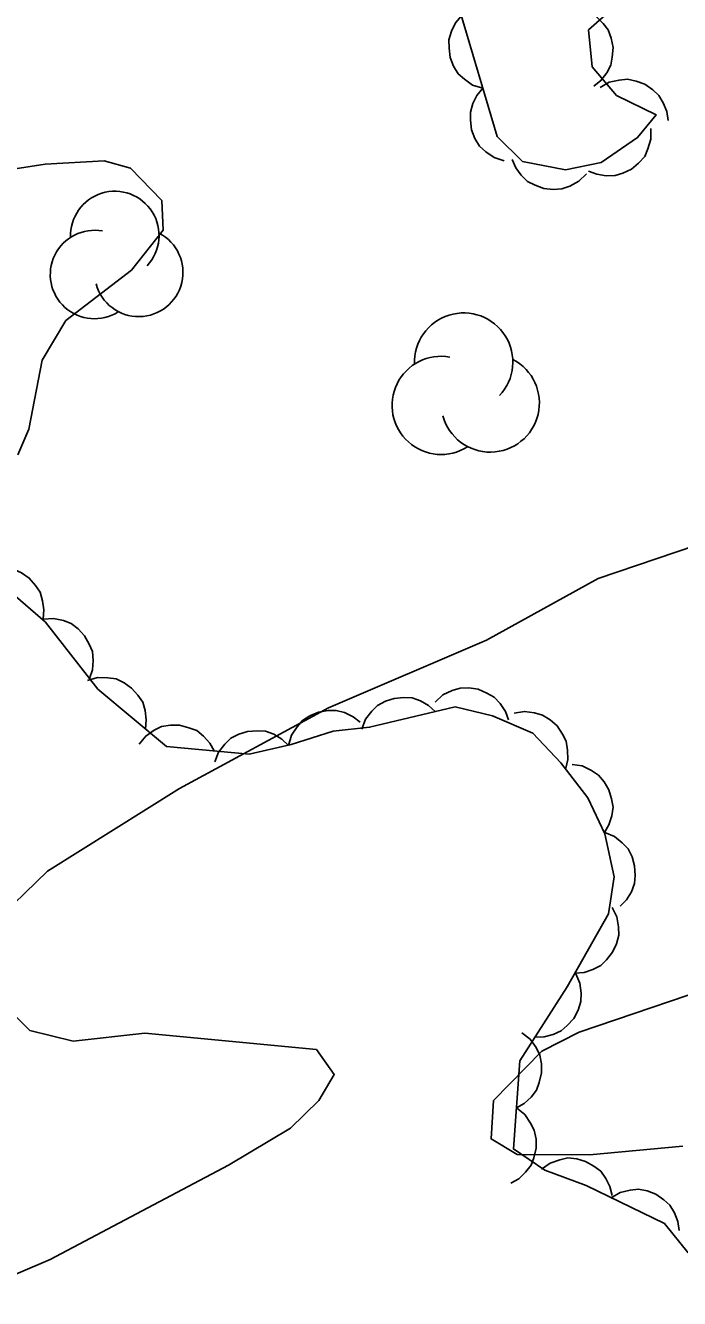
# Model space of a CAD drawing. Extents: x 336540 to 340074, y 5572036 to 5573747.
# Drawn here: x 337314.2 to 337340.2, y 5572826.7 to 5572877.3 of the extents above; entities that cross this region are included whole.
import ezdxf

# ---------------------------------------------------------------- set-up
doc = ezdxf.new("R2010")
doc.units = 0
doc.layers.add('Niveau 2', color=7, linetype='Continuous')
doc.layers.add('Niveau 44', color=7, linetype='Continuous')

msp = doc.modelspace()

# ---------------------------------------------------------------- linework, layer by layer
at = {"layer": 'Niveau 2'}
for points in [[(337419.88, 5572879.4), (337411.5, 5572877.78), (337404.52, 5572875.55), (337401.37, 5572873.85), (337397.71, 5572873.17), (337387.38, 5572869.93), (337384.57, 5572868.42), (337381.42, 5572867.41), (337377.55, 5572866.87), (337372.82, 5572866.62), (337358.62, 5572862.83), (337349.18, 5572858.97), (337344.01, 5572857.68), (337337.01, 5572855.3), (337332.57, 5572852.85), (337326.29, 5572850.16), (337320.36, 5572846.96), (337315.11, 5572843.66), (337312.86, 5572841.49)], [(337310.32, 5572871.05), (337315.02, 5572871.79), (337317.37, 5572871.91), (337318.41, 5572871.63), (337319.66, 5572870.34), (337319.72, 5572869.16), (337318.46, 5572867.57), (337315.85, 5572865.56), (337314.91, 5572863.99), (337314.38, 5572861.25), (337313.93, 5572860.22)], [(337312.63, 5572839.11), (337314.42, 5572837.33), (337316.14, 5572836.91), (337318.99, 5572837.22), (337325.81, 5572836.57), (337326.52, 5572835.58), (337325.91, 5572834.54), (337324.78, 5572833.45), (337322.31, 5572831.97), (337315.22, 5572828.22), (337311.58, 5572826.67)], [(337342.74, 5572839.47), (337336.26, 5572837.26), (337334.77, 5572836.51), (337332.85, 5572834.55), (337332.75, 5572833.02), (337333.79, 5572832.4), (337336.67, 5572832.38), (337340.38, 5572832.73)]]:
    msp.add_lwpolyline(points, dxfattribs=at)
at = {"layer": 'Niveau 44'}
for points in [[(337339.44, 5572879.61), (337336.63, 5572877.12), (337336.77, 5572875.66), (337337.74, 5572874.51), (337339.31, 5572873.75), (337338.58, 5572872.84), (337337.13, 5572871.85), (337335.71, 5572871.56), (337334, 5572871.89), (337332.99, 5572872.88), (337331.52, 5572877.84)], [(337332.42, 5572874.8), (337332.02, 5572874.93), (337331.69, 5572875.16), (337331.44, 5572875.38), (337331.26, 5572875.68), (337331.12, 5572876.02), (337331.08, 5572876.4), (337331.07, 5572876.73), (337331.18, 5572877.07), (337331.34, 5572877.4), (337331.57, 5572877.68)], [(337336.56, 5572877.87), (337336.92, 5572877.67), (337337.21, 5572877.38), (337337.41, 5572877.12), (337337.53, 5572876.79), (337337.6, 5572876.42), (337337.57, 5572876.04), (337337.51, 5572875.72), (337337.35, 5572875.41), (337337.12, 5572875.11), (337336.84, 5572874.88)], [(337337.09, 5572874.83), (337337.45, 5572875.04), (337337.84, 5572875.13), (337338.17, 5572875.16), (337338.52, 5572875.09), (337338.86, 5572874.96), (337339.18, 5572874.74), (337339.42, 5572874.52), (337339.6, 5572874.22), (337339.74, 5572873.88), (337339.79, 5572873.52)], [(337333.27, 5572871.92), (337332.88, 5572872.05), (337332.54, 5572872.28), (337332.29, 5572872.5), (337332.11, 5572872.8), (337331.98, 5572873.15), (337331.93, 5572873.53), (337331.93, 5572873.85), (337332.03, 5572874.19), (337332.19, 5572874.52), (337332.42, 5572874.8)], [(337339.11, 5572873.2), (337339.11, 5572872.78), (337338.99, 5572872.39), (337338.86, 5572872.09), (337338.62, 5572871.82), (337338.34, 5572871.59), (337337.99, 5572871.43), (337337.68, 5572871.33), (337337.33, 5572871.32), (337336.96, 5572871.38), (337336.63, 5572871.51)], [(337336.54, 5572871.4), (337336.24, 5572871.11), (337335.88, 5572870.91), (337335.57, 5572870.8), (337335.22, 5572870.77), (337334.85, 5572870.81), (337334.5, 5572870.95), (337334.2, 5572871.09), (337333.95, 5572871.34), (337333.73, 5572871.64), (337333.59, 5572871.97)], [(337312.63, 5572855.61), (337313.03, 5572855.73), (337313.44, 5572855.73), (337313.76, 5572855.68), (337314.08, 5572855.53), (337314.39, 5572855.32), (337314.64, 5572855.03), (337314.82, 5572854.76), (337314.92, 5572854.42), (337314.97, 5572854.06), (337314.94, 5572853.7)], [(337313.85, 5572854.6), (337315.03, 5572853.57), (337317.12, 5572850.91), (337319.85, 5572848.62), (337323.14, 5572848.32), (337324.81, 5572848.7), (337326.47, 5572849.24), (337327.92, 5572849.39), (337331.33, 5572850.2), (337332.81, 5572849.84), (337334.41, 5572849.16), (337335.52, 5572847.97), (337336.6, 5572846.58), (337337.28, 5572845.15), (337337.64, 5572843.44), (337337.42, 5572841.97), (337335.78, 5572839.07), (337333.9, 5572836.13), (337333.64, 5572832.62), (337334.89, 5572831.77), (337336.53, 5572831.16), (337339.65, 5572829.66), (337340.59, 5572828.49)], [(337314.94, 5572853.69), (337315.35, 5572853.72), (337315.75, 5572853.63), (337316.06, 5572853.51), (337316.34, 5572853.3), (337316.59, 5572853.03), (337316.77, 5572852.7), (337316.9, 5572852.4), (337316.93, 5572852.04), (337316.9, 5572851.67), (337316.79, 5572851.33)], [(337316.71, 5572851.25), (337317.11, 5572851.37), (337317.52, 5572851.36), (337317.84, 5572851.31), (337318.16, 5572851.16), (337318.46, 5572850.95), (337318.71, 5572850.66), (337318.9, 5572850.39), (337319, 5572850.05), (337319.04, 5572849.68), (337319.01, 5572849.33)], [(337330.53, 5572850.39), (337330.84, 5572850.68), (337331.21, 5572850.85), (337331.52, 5572850.95), (337331.87, 5572850.96), (337332.24, 5572850.9), (337332.59, 5572850.75), (337332.87, 5572850.59), (337333.11, 5572850.33), (337333.32, 5572850.02), (337333.44, 5572849.69)], [(337327.61, 5572849.32), (337327.76, 5572849.71), (337328.01, 5572850.03), (337328.24, 5572850.26), (337328.55, 5572850.43), (337328.9, 5572850.54), (337329.28, 5572850.57), (337329.61, 5572850.56), (337329.94, 5572850.44), (337330.26, 5572850.25), (337330.53, 5572850.01)], [(337324.7, 5572848.66), (337324.82, 5572849.07), (337325.04, 5572849.41), (337325.25, 5572849.66), (337325.55, 5572849.85), (337325.89, 5572849.99), (337326.27, 5572850.05), (337326.59, 5572850.06), (337326.93, 5572849.97), (337327.27, 5572849.81), (337327.55, 5572849.59)], [(337333.67, 5572849.95), (337334.08, 5572850.02), (337334.48, 5572849.96), (337334.8, 5572849.87), (337335.1, 5572849.69), (337335.38, 5572849.44), (337335.59, 5572849.12), (337335.74, 5572848.83), (337335.79, 5572848.48), (337335.8, 5572848.11), (337335.72, 5572847.76)], [(337318.76, 5572848.72), (337319.02, 5572849.04), (337319.36, 5572849.27), (337319.65, 5572849.42), (337320, 5572849.47), (337320.37, 5572849.47), (337320.74, 5572849.37), (337321.05, 5572849.26), (337321.32, 5572849.04), (337321.57, 5572848.76), (337321.74, 5572848.45)], [(337321.77, 5572848.01), (337321.92, 5572848.4), (337322.17, 5572848.72), (337322.41, 5572848.95), (337322.72, 5572849.11), (337323.07, 5572849.22), (337323.46, 5572849.25), (337323.78, 5572849.23), (337324.11, 5572849.11), (337324.43, 5572848.92), (337324.7, 5572848.67)], [(337335.97, 5572847.91), (337336.38, 5572847.85), (337336.75, 5572847.67), (337337.02, 5572847.49), (337337.25, 5572847.22), (337337.44, 5572846.9), (337337.54, 5572846.54), (337337.6, 5572846.21), (337337.55, 5572845.87), (337337.44, 5572845.51), (337337.26, 5572845.2)], [(337337.27, 5572845.21), (337337.66, 5572845.05), (337337.97, 5572844.79), (337338.2, 5572844.55), (337338.36, 5572844.24), (337338.46, 5572843.88), (337338.48, 5572843.5), (337338.46, 5572843.17), (337338.33, 5572842.85), (337338.14, 5572842.53), (337337.89, 5572842.27)], [(337337.56, 5572842.22), (337337.75, 5572841.85), (337337.82, 5572841.45), (337337.83, 5572841.12), (337337.74, 5572840.78), (337337.58, 5572840.44), (337337.34, 5572840.14), (337337.11, 5572839.91), (337336.8, 5572839.75), (337336.45, 5572839.64), (337336.09, 5572839.61)], [(337336.12, 5572839.59), (337336.28, 5572839.21), (337336.33, 5572838.81), (337336.32, 5572838.48), (337336.21, 5572838.14), (337336.04, 5572837.81), (337335.78, 5572837.53), (337335.54, 5572837.31), (337335.22, 5572837.17), (337334.86, 5572837.08), (337334.5, 5572837.07)], [(337333.98, 5572837.24), (337334.31, 5572836.98), (337334.54, 5572836.65), (337334.69, 5572836.35), (337334.76, 5572836.01), (337334.76, 5572835.64), (337334.67, 5572835.26), (337334.56, 5572834.96), (337334.34, 5572834.68), (337334.07, 5572834.43), (337333.76, 5572834.25)], [(337333.76, 5572834.25), (337334.09, 5572833.99), (337334.32, 5572833.65), (337334.47, 5572833.36), (337334.54, 5572833.01), (337334.54, 5572832.65), (337334.45, 5572832.27), (337334.34, 5572831.97), (337334.12, 5572831.69), (337333.85, 5572831.43), (337333.54, 5572831.26)], [(337334.76, 5572831.82), (337335.1, 5572832.06), (337335.48, 5572832.19), (337335.81, 5572832.26), (337336.16, 5572832.22), (337336.51, 5572832.12), (337336.84, 5572831.93), (337337.11, 5572831.74), (337337.32, 5572831.45), (337337.48, 5572831.12), (337337.57, 5572830.77)], [(337337.53, 5572830.68), (337337.89, 5572830.89), (337338.28, 5572830.98), (337338.61, 5572831.02), (337338.96, 5572830.95), (337339.3, 5572830.82), (337339.62, 5572830.6), (337339.86, 5572830.38), (337340.04, 5572830.08), (337340.18, 5572829.74), (337340.23, 5572829.38)]]:
    msp.add_lwpolyline(points, dxfattribs=at)
for centre, radius, start, end in [((337317.793, 5572868.949), 1.759, 316.8415, 182.5301), ((337316.986, 5572867.396), 1.759, 79.663, 302.3473), ((337318.744, 5572867.48), 1.759, 194.9953, 62.4524), ((337331.663, 5572863.915), 1.953, 316.8781, 182.5667), ((337330.768, 5572862.19), 1.953, 79.6996, 302.384), ((337332.719, 5572862.284), 1.953, 195.0319, 62.489)]:
    msp.add_arc(centre, radius, start, end, dxfattribs=at)

doc.saveas('drawing.dxf')
